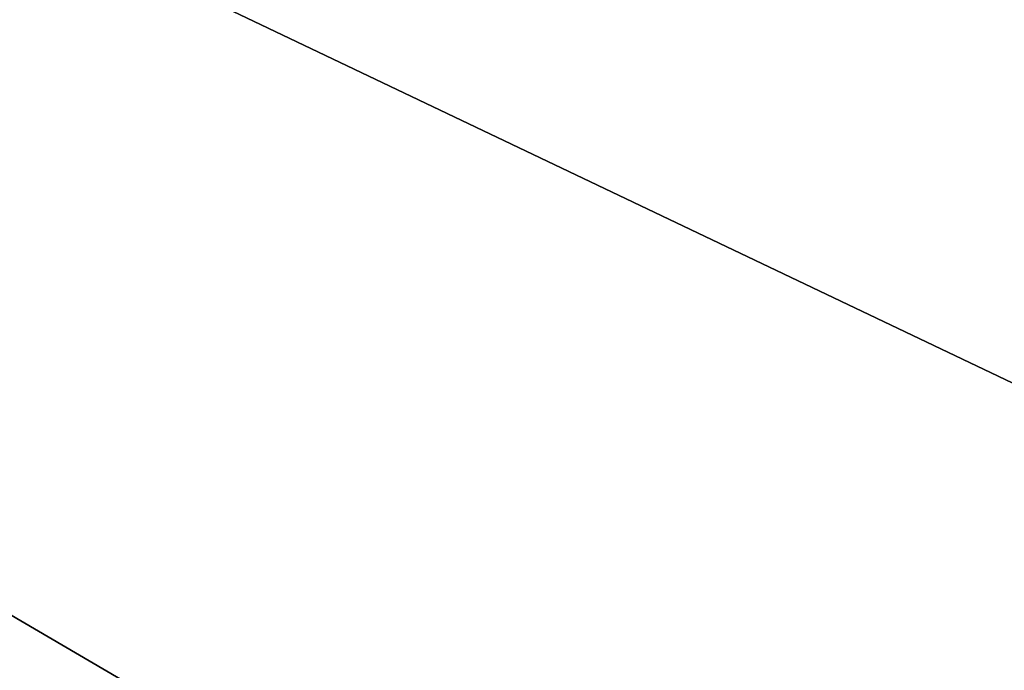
# Model space of a CAD drawing. Extents: x -200 to 200, y -702 to 625.
# Tile 454 of 656: x 3.048 to 3.504, y -509.308 to -509.006. Entities that reach past the tile are written whole.
import ezdxf

# ---------------------------------------------------------------- set-up
doc = ezdxf.new("R2010")
doc.units = 0
doc.header["$LTSCALE"] = 4.479492
for name, color, linetype in [('2734', 7, 'CONTINUOUS'), ('2735', 7, 'CONTINUOUS'), ('2737', 7, 'CONTINUOUS'), ('2755', 7, 'CONTINUOUS'), ('3610', 7, 'CONTINUOUS'), ('3619', 7, 'CONTINUOUS'), ('870', 7, 'CONTINUOUS')]:
    doc.layers.add(name, color=color, linetype=linetype)

msp = doc.modelspace()

# ---------------------------------------------------------------- linework, layer by layer
at = {"layer": '2734', "color": 7, "linetype": 'CONTINUOUS'}
for points in [[(14.36393, -526.50872, 68.65), (0, -506.6, 68.65), (0, -508.14168, 68.65), (14.36393, -526.50872, 68.65)], [(14.36393, -526.50872, 68.65), (0, -508.14168, 68.65), (12.85708, -527.80258, 68.65), (14.36393, -526.50872, 68.65)]]:
    msp.add_3dface(points, dxfattribs=at)
at = {"layer": '2735', "color": 7, "linetype": 'CONTINUOUS'}
msp.add_3dface([(0, -507.5, 15.65), (9.02198, -512.78393, 15.65), (0, -510.4, 15.65), (0, -507.5, 15.65)], dxfattribs=at)
at = {"layer": '2737', "color": 7, "linetype": 'CONTINUOUS'}
for points in [[(0, -506.5, 56.75), (14.46484, -526.50375, 68.55), (3.51969, -507.14302, 55.37323), (0, -506.5, 56.75)], [(0, -506.5, 16.65), (4.08968, -507.37289, 27.05004), (9.82914, -512.19363, 16.65), (0, -506.5, 16.65)], [(0, -506.5, 56.75), (0, -506.5, 68.55), (14.46484, -526.50375, 68.55), (0, -506.5, 56.75)]]:
    msp.add_3dface(points, dxfattribs=at)
at = {"layer": '2755', "color": 7, "linetype": 'CONTINUOUS'}
for points in [[(0, -506.5, 16.65), (9.82914, -512.19363, 16.65), (0, -506.79289, 15.94289), (0, -506.5, 16.65)], [(9.82914, -512.19363, 16.65), (0, -507.5, 15.65), (0, -506.79289, 15.94289), (9.82914, -512.19363, 16.65)], [(9.02198, -512.78393, 15.65), (0, -507.5, 15.65), (9.82914, -512.19363, 16.65), (9.02198, -512.78393, 15.65)]]:
    msp.add_3dface(points, dxfattribs=at)
at = {"layer": '3610', "color": 7, "linetype": 'CONTINUOUS'}
for points in [[(0, -506.5, 68.55), (14.36393, -526.50872, 68.65), (14.46484, -526.50375, 68.55), (0, -506.5, 68.55)], [(14.36393, -526.50872, 68.65), (0, -506.5, 68.55), (0, -506.52929, 68.62071), (14.36393, -526.50872, 68.65)], [(0, -506.6, 68.65), (14.36393, -526.50872, 68.65), (0, -506.52929, 68.62071), (0, -506.6, 68.65)]]:
    msp.add_3dface(points, dxfattribs=at)
at = {"layer": '3619', "color": 7, "linetype": 'CONTINUOUS'}
for points in [[(12.85708, -527.80258, 68.65), (0, -508.14168, 68.65), (6.81241, -514.77302, 68.55), (12.85708, -527.80258, 68.65)], [(0, -508.14168, 68.65), (0, -509.36642, 68.62499), (6.81241, -514.77302, 68.55), (0, -508.14168, 68.65)]]:
    msp.add_3dface(points, dxfattribs=at)
at = {"layer": '870', "color": 7, "linetype": 'CONTINUOUS'}
for points in [[(160, -517), (160, -506, 11), (-160, -517), (160, -517)], [(-160, -506, -11), (160, -517), (-160, -517), (-160, -506, -11)], [(160, -506, 11), (-160, -506, 11), (-160, -517), (160, -506, 11)], [(160, -506, -11), (160, -517), (-160, -506, -11), (160, -506, -11)]]:
    msp.add_3dface(points, dxfattribs=at)

doc.saveas('drawing.dxf')
